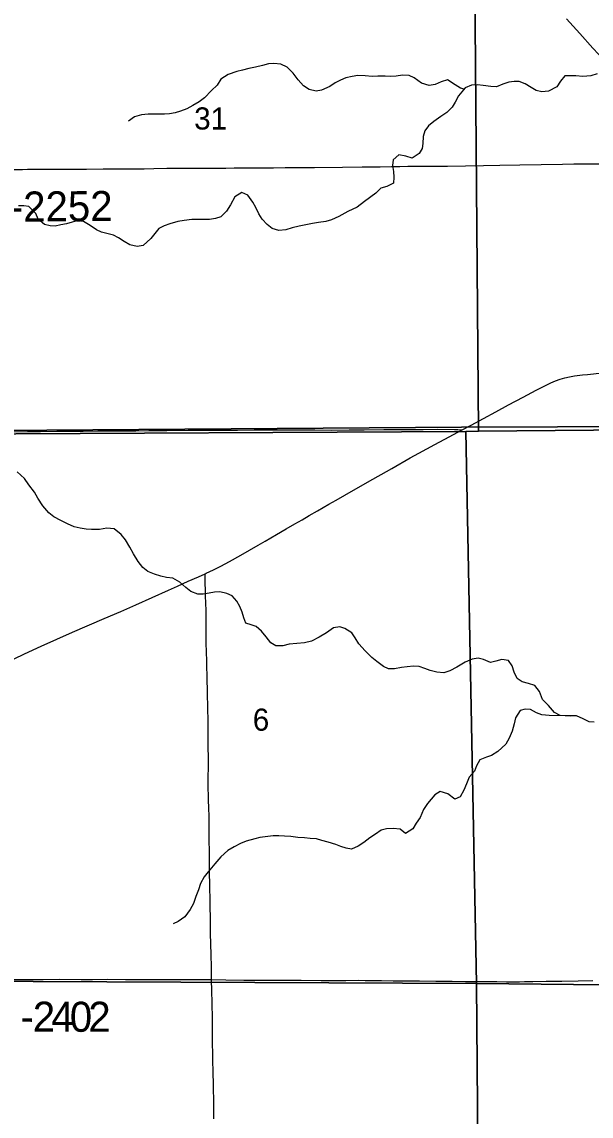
# Model space of a CAD drawing. Extents: x 1874609 to 2204689, y 815661 to 1281160.
# Drawn here: x 2046303 to 2051988, y 986276 to 997204 of the extents above; entities that cross this region are included whole.
import ezdxf

# ---------------------------------------------------------------- set-up
doc = ezdxf.new("R2010")
doc.units = 0
for name, color, linetype in [('GM_X_County_Road', 7, 'Continuous'), ('GM_X_Minor_River', 7, 'Continuous'), ('GM_X_Section', 7, 'Continuous'), ('GM_X_Section_Text', 7, 'Continuous'), ('GM_X_State_Route', 7, 'Continuous'), ('GM_X_Township', 7, 'Continuous'), ('GM_X_Township_Road', 7, 'Continuous'), ('GM_X_Township_Road_Text', 7, 'Continuous')]:
    doc.layers.add(name, color=color, linetype=linetype)

msp = doc.modelspace()

# ---------------------------------------------------------------- linework, layer by layer
at = {"layer": 'GM_X_County_Road'}
msp.add_lwpolyline([(2046177, 993111), (2046358, 993112), (2046489, 993114), (2046653, 993115), (2046752, 993116), (2046850, 993117), (2046916, 993118), (2047063, 993120), (2047227, 993121), (2047326, 993121), (2047441, 993121), (2047572, 993122), (2047653, 993123), (2047752, 993124), (2047965, 993125), (2048326, 993128), (2048458, 993128), (2048622, 993129), (2048769, 993130), (2048999, 993129), (2049229, 993129), (2049393, 993128), (2049573, 993129), (2049655, 993130), (2049721, 993131), (2049917, 993133), (2050130, 993133), (2050311, 993134), (2050458, 993135), (2050622, 993134), (2050658, 993134), (2050700, 993129)], dxfattribs=at)
at = {"layer": 'GM_X_Minor_River'}
for points in [[(2050720, 996533), (2050683, 996543), (2050631, 996577), (2050555, 996625), (2050489, 996605), (2050431, 996578), (2050371, 996568), (2050293, 996592), (2050221, 996646), (2050171, 996668), (2050104, 996673), (2050041, 996661), (2049988, 996659), (2049932, 996661), (2049858, 996662), (2049800, 996660), (2049732, 996666), (2049658, 996668), (2049602, 996659), (2049540, 996647), (2049486, 996623), (2049432, 996595), (2049379, 996558), (2049295, 996522), (2049243, 996512), (2049171, 996530), (2049114, 996567), (2049062, 996627), (2049014, 996691), (2048952, 996753), (2048889, 996781), (2048821, 996789), (2048765, 996785), (2048707, 996770), (2048637, 996752), (2048569, 996738), (2048507, 996721), (2048449, 996707), (2048364, 996677), (2048290, 996632), (2048252, 996572), (2048198, 996518), (2048128, 996446), (2048075, 996407), (2048011, 996369), (2047951, 996337), (2047887, 996312), (2047833, 996296), (2047779, 996286), (2047729, 996284), (2047627, 996283), (2047563, 996281), (2047499, 996277), (2047429, 996257), (2047367, 996212)], [(2052050, 996685), (2051984, 996666), (2051906, 996660), (2051836, 996664), (2051777, 996666), (2051725, 996665), (2051682, 996613), (2051644, 996555), (2051562, 996511), (2051496, 996504), (2051440, 996518), (2051390, 996550), (2051330, 996584), (2051271, 996608), (2051219, 996609), (2051167, 996603), (2051107, 996583), (2051044, 996557), (2050987, 996559), (2050911, 996570), (2050853, 996576), (2050793, 996572), (2050731, 996546), (2050662, 996465), (2050630, 996401), (2050600, 996351), (2050548, 996300), (2050486, 996258), (2050417, 996210), (2050363, 996167), (2050327, 996117), (2050311, 996059), (2050307, 995989), (2050300, 995939), (2050270, 995889), (2050200, 995842), (2050136, 995862), (2050068, 995876), (2050010, 995825), (2050004, 995769), (2050013, 995711), (2050019, 995653), (2050015, 995593), (2049947, 995561), (2049889, 995544), (2049839, 995494), (2049724, 995410), (2049652, 995355), (2049558, 995311), (2049468, 995262), (2049394, 995228), (2049338, 995212), (2049266, 995199), (2049206, 995189), (2049138, 995177), (2049074, 995163), (2049002, 995146), (2048940, 995128), (2048870, 995122), (2048804, 995142), (2048754, 995181), (2048704, 995233), (2048668, 995287), (2048641, 995349), (2048611, 995403), (2048559, 995475), (2048501, 995499), (2048429, 995457), (2048385, 995378), (2048347, 995314), (2048289, 995258), (2048236, 995242), (2048176, 995231), (2047999, 995231), (2047923, 995220), (2047859, 995210), (2047782, 995188), (2047724, 995168), (2047670, 995141), (2047632, 995091), (2047592, 995041), (2047516, 994972), (2047454, 994962), (2047382, 994978), (2047324, 995010), (2047268, 995048), (2047218, 995073), (2047166, 995087), (2047100, 995105), (2047047, 995127), (2046985, 995169), (2046917, 995211), (2046861, 995218), (2046805, 995204), (2046749, 995188)], [(2046749, 995188), (2046691, 995176), (2046635, 995165), (2046585, 995167), (2046529, 995181), (2046467, 995235), (2046442, 995289), (2046374, 995359), (2046324, 995367), (2046268, 995366)], [(2051843, 990272), (2051781, 990271), (2051728, 990273), (2051678, 990277), (2051622, 990307), (2051562, 990377), (2051502, 990437), (2051473, 990517), (2051425, 990577), (2051361, 990596), (2051299, 990614), (2051249, 990648), (2051218, 990710), (2051198, 990774), (2051164, 990826), (2051096, 990836), (2051038, 990818), (2050984, 990805), (2050914, 990837), (2050860, 990851), (2050800, 990839), (2050730, 990808), (2050648, 990760), (2050578, 990722), (2050516, 990704), (2050446, 990709), (2050380, 990727), (2050326, 990747), (2050272, 990765), (2050214, 990768), (2050150, 990764), (2050094, 990756), (2050024, 990744), (2049966, 990744), (2049915, 990767), (2049847, 990817), (2049797, 990857), (2049733, 990921), (2049668, 990993), (2049632, 991051), (2049598, 991103), (2049530, 991147), (2049479, 991162), (2049415, 991154), (2049344, 991104), (2049272, 991059), (2049194, 991019), (2049124, 991001), (2049050, 990995), (2048972, 990988), (2048910, 990972), (2048840, 990974), (2048788, 991004), (2048743, 991064), (2048695, 991119), (2048643, 991165), (2048593, 991183), (2048541, 991199), (2048519, 991251), (2048502, 991309), (2048480, 991365), (2048450, 991419), (2048402, 991471), (2048349, 991495), (2048279, 991511), (2048227, 991508), (2048173, 991498), (2048115, 991488), (2048061, 991490), (2047989, 991514), (2047939, 991555), (2047879, 991609), (2047811, 991647), (2047746, 991655), (2047690, 991667), (2047626, 991688), (2047560, 991716), (2047510, 991756), (2047466, 991816), (2047419, 991892), (2047381, 991958), (2047339, 992030), (2047294, 992086), (2047224, 992140), (2047150, 992148), (2047078, 992135), (2047000, 992133), (2046946, 992137), (2046886, 992149), (2046826, 992162), (2046758, 992190), (2046691, 992224), (2046623, 992260), (2046573, 992300), (2046513, 992370), (2046462, 992446), (2046428, 992508), (2046372, 992581), (2046330, 992643), (2046257, 992709)], [(2051843, 990272), (2051568, 990277), (2051496, 990282), (2051444, 990304), (2051382, 990338), (2051330, 990340), (2051278, 990326), (2051232, 990255), (2051219, 990195), (2051201, 990119), (2051171, 990049), (2051135, 989990), (2051058, 989916), (2050994, 989878), (2050942, 989861), (2050876, 989833), (2050842, 989775), (2050822, 989721), (2050769, 989660), (2050743, 989594), (2050717, 989532), (2050679, 989464), (2050627, 989440), (2050557, 989495), (2050481, 989517), (2050427, 989483), (2050355, 989398), (2050314, 989338), (2050280, 989258), (2050242, 989200), (2050206, 989145), (2050135, 989099), (2050080, 989143), (2050012, 989149), (2049946, 989146), (2049890, 989130), (2049834, 989092), (2049777, 989054), (2049719, 989009), (2049663, 988971), (2049595, 988943), (2049541, 988952), (2049487, 988970), (2049437, 988988), (2049363, 989012), (2049298, 989030), (2049244, 989044), (2049182, 989049), (2049124, 989055), (2049060, 989059), (2048990, 989067), (2048926, 989072), (2048870, 989076), (2048814, 989074), (2048732, 989066), (2048680, 989057), (2048628, 989045), (2048542, 989023), (2048486, 988997), (2048424, 988966), (2048360, 988930), (2048291, 988866), (2048229, 988795), (2048163, 988717), (2048125, 988665), (2048086, 988598), (2048066, 988536), (2048042, 988470), (2048016, 988400), (2047985, 988339), (2047931, 988267), (2047865, 988219), (2047813, 988197)], [(2052017, 990210), (2051967, 990212), (2051909, 990244), (2051843, 990272)]]:
    msp.add_lwpolyline(points, dxfattribs=at)
at = {"layer": 'GM_X_Section'}
for points in [[(2050820, 998403), (2056110, 998434), (2056215, 993163), (2050862, 993115)], [(2045523, 998359), (2050820, 998403), (2050862, 993115), (2050738, 993114), (2045597, 993088)], [(2045597, 993088), (2050738, 993114), (2050843, 987600), (2045675, 987622), (2045674, 987772)], [(2056215, 993163), (2056253, 993162), (2056326, 987545), (2050843, 987600), (2050738, 993114), (2050862, 993115)], [(2045675, 987622), (2050843, 987600), (2050888, 982296), (2045739, 982288), (2045737, 982456)], [(2050843, 987600), (2056326, 987545), (2056379, 984912), (2056248, 982336), (2050888, 982296)]]:
    msp.add_lwpolyline(points, close=True, dxfattribs=at)
at = {"layer": 'GM_X_State_Route'}
for points in [[(2053823, 994980), (2053786, 995016), (2053714, 995082), (2053641, 995149), (2053571, 995219), (2053503, 995290), (2053415, 995387), (2053283, 995533), (2053206, 995618), (2053098, 995741), (2053051, 995792), (2053009, 995838), (2052920, 995935), (2052789, 996081), (2052569, 996325), (2052426, 996483), (2052360, 996556), (2052283, 996641), (2052194, 996738), (2052128, 996810), (2052061, 996883), (2052006, 996943), (2051874, 997088), (2051742, 997233)], [(2046227, 990843), (2046330, 990893), (2046495, 990968), (2046810, 991108), (2047126, 991245), (2047291, 991316), (2047441, 991382), (2047769, 991530), (2047858, 991570), (2047963, 991617), (2048068, 991663), (2048132, 991692), (2048143, 991697), (2048217, 991731), (2048291, 991767), (2048377, 991814), (2048491, 991878), (2048662, 991977), (2048732, 992018), (2048845, 992084), (2048944, 992141), (2049030, 992190), (2049101, 992231), (2049171, 992273), (2049256, 992322), (2049370, 992387), (2049441, 992428), (2049527, 992476), (2049755, 992606), (2049997, 992744), (2050182, 992850), (2050268, 992898), (2050428, 992983), (2050572, 993060), (2050700, 993129), (2050789, 993177), (2051035, 993308), (2051164, 993379), (2051309, 993456), (2051439, 993525), (2051526, 993570), (2051586, 993599), (2051631, 993618), (2051678, 993635), (2051725, 993649), (2051773, 993660), (2051822, 993669), (2051903, 993679), (2051952, 993684), (2052099, 993700)]]:
    msp.add_lwpolyline(points, dxfattribs=at)
at = {"layer": 'GM_X_Township'}
for points in [[(2071959, 1001676), (2072021, 996047), (2072065, 993379), (2071978, 993380), (2063756, 993282), (2058868, 993223), (2056242, 993192), (2055482, 993183), (2054696, 993173), (2053568, 993168), (2050693, 993155), (2045626, 993121), (2045517, 995688), (2045485, 1001053)], [(2045626, 993121), (2050693, 993155), (2053568, 993168), (2054696, 993173), (2055482, 993183), (2056242, 993192), (2058868, 993223), (2063756, 993282), (2071978, 993380), (2071988, 991894), (2071996, 990692), (2072013, 988008), (2072047, 982707)]]:
    msp.add_lwpolyline(points, dxfattribs=at)
at = {"layer": 'GM_X_Township_Road'}
for points in [[(2046213, 995730), (2046311, 995731), (2046360, 995732), (2046409, 995733), (2046556, 995732), (2046671, 995732), (2046753, 995732), (2046851, 995733), (2046950, 995733), (2047114, 995735), (2047195, 995736), (2047261, 995737), (2047376, 995738), (2047523, 995737), (2047621, 995739), (2047752, 995742), (2047849, 995744), (2047980, 995744), (2048184, 995743), (2048243, 995743), (2048341, 995744), (2048423, 995746), (2048521, 995748), (2048636, 995748), (2048718, 995748), (2048816, 995748), (2048931, 995749), (2049029, 995750), (2049203, 995751)], [(2049203, 995751), (2049226, 995751), (2049504, 995753), (2049701, 995755), (2049881, 995758), (2049995, 995760), (2050077, 995761), (2050159, 995762), (2050291, 995763), (2050487, 995764), (2050553, 995764), (2050733, 995767), (2050914, 995770), (2051078, 995772), (2051275, 995776), (2051702, 995784), (2051816, 995786), (2051931, 995787), (2052325, 995788), (2052472, 995789), (2052652, 995791), (2052848, 995791), (2052946, 995792), (2053051, 995792)], [(2048198, 987639), (2048197, 987688), (2048196, 987753), (2048193, 987901), (2048191, 987983), (2048188, 988114), (2048188, 988212), (2048185, 988409), (2048181, 988589), (2048178, 988704), (2048177, 988851), (2048173, 989098), (2048172, 989278), (2048170, 989344), (2048166, 989442), (2048165, 989589), (2048164, 989605), (2048165, 989655), (2048166, 989769), (2048166, 989835), (2048165, 989983), (2048164, 990114), (2048163, 990196), (2048160, 990376), (2048158, 990475), (2048152, 990686), (2048151, 990752), (2048149, 990850), (2048148, 990882), (2048145, 991030), (2048144, 991112), (2048144, 991227), (2048142, 991325), (2048137, 991473), (2048136, 991538), (2048135, 991587), (2048133, 991653), (2048132, 991692)], [(2045696, 987645), (2045733, 987645), (2045861, 987643), (2045959, 987643), (2046041, 987642), (2046172, 987640), (2046369, 987639), (2046517, 987641), (2046681, 987642), (2046895, 987641), (2047010, 987641), (2047157, 987642), (2047338, 987641), (2047469, 987641), (2047797, 987641), (2048126, 987640), (2048198, 987639)], [(2048221, 986247), (2048221, 986312), (2048221, 986378), (2048220, 986443), (2048218, 986541), (2048216, 986617), (2048214, 986689), (2048212, 986743), (2048210, 986805), (2048209, 986886), (2048209, 986918), (2048208, 986983), (2048207, 987065), (2048207, 987130), (2048206, 987245), (2048202, 987409), (2048200, 987524), (2048198, 987639)], [(2048198, 987639), (2048339, 987637), (2048520, 987635), (2048717, 987635), (2048979, 987633), (2049094, 987634), (2049291, 987631), (2049438, 987630), (2049537, 987630), (2049667, 987632), (2049732, 987631), (2049896, 987629), (2050011, 987628), (2050158, 987628), (2050273, 987627), (2050437, 987625), (2050602, 987623), (2050733, 987621), (2050848, 987620), (2051045, 987619), (2051143, 987618), (2051273, 987618), (2051324, 987619), (2051405, 987620), (2051540, 987622), (2051694, 987625), (2051857, 987628), (2052006, 987630)]]:
    msp.add_lwpolyline(points, dxfattribs=at)

# ---------------------------------------------------------------- texts
at = {"layer": 'GM_X_Section_Text'}
for s, p in [('31', (2048024, 996129)), ('6', (2048609, 990125))]:
    msp.add_text(s, height=221, rotation=0, dxfattribs=at).set_placement(p)
at = {"layer": 'GM_X_Township_Road_Text'}
for s, rotation, p in [('T-2252', 0.4677, (2045939, 995206)), ('2', 359.9301, (2046412, 987119)), ('4', 359.9767, (2046597, 987118)), ('0', 359.9991, (2046782, 987118)), ('2', 0.0079, (2046967, 987118)), ('-', 359.7708, (2046288, 987119))]:
    msp.add_text(s, height=300, rotation=rotation, dxfattribs=at).set_placement(p)

doc.saveas('drawing.dxf')
